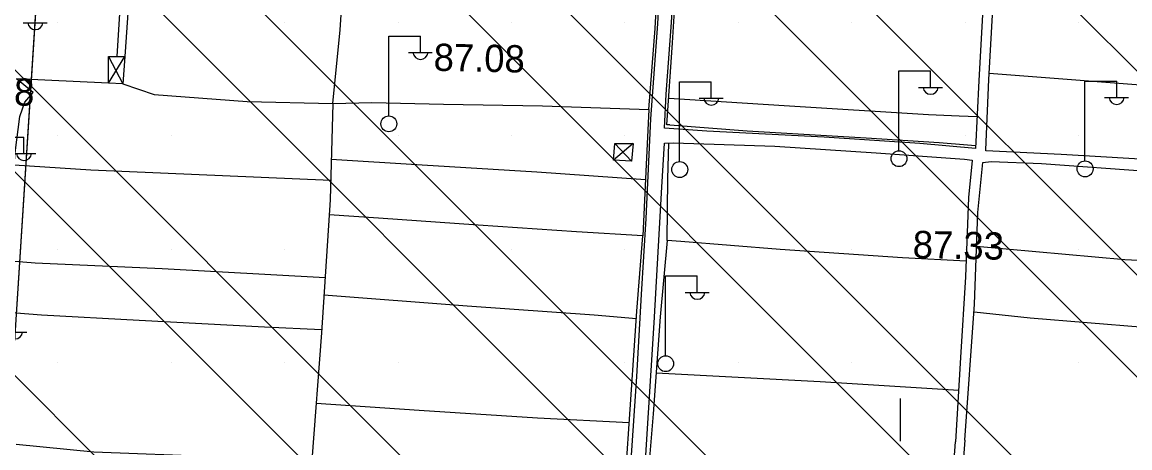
# Model space of a CAD drawing. Extents: x 417995 to 421451, y 4454518 to 4458015.
# Drawn here: x 420306.6 to 420550.6, y 4456001.6 to 4456095.4 of the extents above; entities that cross this region are included whole.
import ezdxf

# ---------------------------------------------------------------- set-up
doc = ezdxf.new("R2010")
doc.units = 0
for name, color, linetype in [('ADAKENARI', 7, 'Continuous'), ('B_Sundurma', 7, 'Continuous'), ('P_Grid', 7, 'Continuous'), ('PL_KAMU_HİZMET_ALANI', 7, 'Continuous'), ('S_Elektrik_Diregi', 7, 'Continuous'), ('Sev_Sevalti', 7, 'Continuous'), ('Sinir_Ist_Duvari', 7, 'Continuous'), ('Sinir_itirazli_Mulkiyet', 7, 'Continuous'), ('Sinir_Tel_bir_taraf', 7, 'Continuous'), ('SN_TR_SIVILASMA', 7, 'Continuous'), ('TRFAT_KHA', 7, 'Continuous'), ('Y_Kot_Noktasi', 7, 'Continuous'), ('Y_Yol_Kotu', 7, 'Continuous'), ('Yol_Kaldirim_kenari_bordurtasi', 7, 'Continuous'), ('Yol_Sose', 7, 'Continuous'), ('Yol_Toprak_Duz', 7, 'Continuous'), ('Yol_Toprak_Kesik', 7, 'Continuous')]:
    doc.layers.add(name, color=color, linetype=linetype)

msp = doc.modelspace()

# ---------------------------------------------------------------- linework, layer by layer
at = {"layer": 'ADAKENARI'}
msp.add_line((420304.91, 4456025.25), (420310.32, 4456109.34), dxfattribs=at)
at = {"layer": 'B_Sundurma'}
for p, q in [((420325.55, 4456087.82), (420328.77, 4456081.83)), ((420325.55, 4456081.97), (420329.18, 4456087.82)), ((420441.21, 4456068.63), (420436.85, 4456064.98)), ((420440.8, 4456064.76), (420437.15, 4456068.67))]:
    msp.add_line(p, q, dxfattribs=at)
for points in [[(420325.55, 4456087.82), (420329.18, 4456087.82), (420328.77, 4456081.83), (420325.55, 4456081.97)], [(420441.21, 4456068.63), (420440.8, 4456064.76), (420436.85, 4456064.98), (420437.15, 4456068.67)]]:
    msp.add_lwpolyline(points, close=True, dxfattribs=at)
at = {"layer": 'P_Grid'}
msp.add_line((420500, 4456012.5), (420500, 4456003.12), dxfattribs=at)
at = {"layer": 'PL_KAMU_HİZMET_ALANI'}
msp.add_lwpolyline([(420304.91, 4456025.25), (420310.32, 4456109.34), (420314.92, 4456174.34), (420318.49, 4456231.83), (420319.35, 4456247.01), (420325.97, 4456251.46), (420341.05, 4456246.3), (420345.33, 4456245.05), (420349.71, 4456244.19), (420354.14, 4456243.72), (420358.6, 4456243.66), (420363.05, 4456243.99), (420367.45, 4456244.72), (420371.76, 4456245.85), (420375.96, 4456247.36), (420380, 4456249.24), (420383.86, 4456251.47), (420387.5, 4456254.04)], dxfattribs=at)
at = {"layer": 'S_Elektrik_Diregi'}
for p, q in [((420306.79, 4456095.25), (420312.04, 4456095.25)), ((420387.32, 4456074.83), (420387.32, 4456092.33)), ((420387.32, 4456092.33), (420394.32, 4456092.33)), ((420394.32, 4456088.83), (420394.32, 4456092.33)), ((420391.66, 4456088.69), (420396.91, 4456088.69)), ((420499.72, 4456067.15), (420499.72, 4456084.65)), ((420499.72, 4456084.65), (420506.72, 4456084.65)), ((420506.72, 4456081.15), (420506.72, 4456084.65)), ((420451.4, 4456064.76), (420451.4, 4456082.26)), ((420451.4, 4456082.26), (420458.4, 4456082.26)), ((420458.4, 4456078.76), (420458.4, 4456082.26)), ((420540.72, 4456064.91), (420540.72, 4456082.41)), ((420540.72, 4456082.41), (420547.72, 4456082.41)), ((420547.72, 4456078.91), (420547.72, 4456082.41)), ((420504.06, 4456081.01), (420509.31, 4456081.01)), ((420455.74, 4456078.62), (420460.99, 4456078.62)), ((420545.06, 4456078.77), (420550.31, 4456078.77)), ((420299.96, 4456070.08), (420306.96, 4456070.08)), ((420306.96, 4456066.58), (420306.96, 4456070.08)), ((420304.3, 4456066.44), (420309.55, 4456066.44)), ((420448.31, 4456022), (420448.31, 4456039.5)), ((420448.31, 4456039.5), (420455.31, 4456039.5)), ((420455.31, 4456036), (420455.31, 4456039.5)), ((420452.65, 4456035.86), (420457.9, 4456035.86)), ((420302.33, 4456027.14), (420307.58, 4456027.14))]:
    msp.add_line(p, q, dxfattribs=at)
for centre in [(420387.35, 4456073), (420499.75, 4456065.31), (420451.44, 4456062.92), (420540.75, 4456063.07), (420448.34, 4456020.17)]:
    msp.add_circle(centre, 1.75, dxfattribs=at)
for centre in [(420309.45, 4456095.4), (420394.32, 4456088.85), (420506.72, 4456081.16), (420458.4, 4456078.77), (420547.72, 4456078.92), (420306.96, 4456066.59), (420455.31, 4456036.01), (420304.99, 4456027.29)]:
    msp.add_arc(centre, 1.66, 184.8384, 355.1464, dxfattribs=at)
at = {"layer": 'Sev_Sevalti'}
msp.add_lwpolyline([(420301.61, 4456015.34), (420303.06, 4456042.61), (420305.05, 4456066.58), (420306.03, 4456074.59), (420307.16, 4456077.75), (420308.99, 4456079.86), (420305.33, 4456082.89)], dxfattribs=at)
at = {"layer": 'Sinir_Ist_Duvari'}
for points in [[(420331.32, 4456118.71), (420329.18, 4456087.82)], [(420325.55, 4456081.97), (420305.33, 4456082.89)], [(420449.23, 4456072.74), (420466.33, 4456071.46), (420492.48, 4456069.9), (420508.57, 4456068.91), (420514.87, 4456068.4)]]:
    msp.add_lwpolyline(points, dxfattribs=at)
at = {"layer": 'Sinir_itirazli_Mulkiyet'}
for points in [[(420328.77, 4456081.83), (420335.61, 4456079.43), (420356.13, 4456077.89), (420375.01, 4456077.45), (420376.63, 4456093.72), (420377.94, 4456113.5), (420379.92, 4456137.08), (420381.02, 4456155.36), (420382.43, 4456176.57), (420383.81, 4456197.09), (420384.53, 4456213.08), (420384.8, 4456217.38)], [(420444.63, 4456076.16), (420446.02, 4456094.02), (420447.12, 4456114.03), (420448.2, 4456133.36), (420449.66, 4456154.96), (420450.89, 4456178.35), (420452.1, 4456197.66), (420452.66, 4456207.74), (420452.73, 4456212.21)], [(420449.23, 4456072.74), (420448.62, 4456072.8), (420449.84, 4456090.83), (420451.18, 4456112.08), (420452.63, 4456134.31), (420454.14, 4456157.82), (420455.52, 4456183.29), (420457.05, 4456201.63), (420458.24, 4456205.79), (420459.85, 4456208.05), (420463.45, 4456209.8), (420468.62, 4456210.63), (420483.72, 4456210.01), (420509.69, 4456207.96), (420523.09, 4456206.97)], [(420519.6, 4456084.17), (420560.63, 4456081.03), (420586.4, 4456081.03), (420585.48, 4456071.44), (420582.81, 4456066.91), (420581.83, 4456068.28)], [(420375.01, 4456077.45), (420374.41, 4456056.27), (420372.48, 4456026.98), (420370.4, 4455998.89), (420349.28, 4455999.68), (420322.36, 4456000.67), (420305.25, 4456002.36)], [(420375.01, 4456077.45), (420383.58, 4456077.67), (420399.42, 4456077.33), (420421.21, 4456076.99), (420444.63, 4456076.16), (420444.02, 4456064.04), (420443.31, 4456048.3), (420428.67, 4456049.19), (420407, 4456050.66), (420385.04, 4456052.25), (420374.19, 4456052.93)], [(420449.02, 4456078.68), (420474.48, 4456077.05), (420506.24, 4456075.08), (420513.03, 4456074.77), (420516.96, 4456074.62)], [(420514.52, 4456042.78), (420500.5, 4456043.51), (420473.53, 4456045.33), (420451.68, 4456047.07), (420448.7, 4456047.27), (420448.85, 4456060.89), (420449.02, 4456068.77)], [(420514.87, 4456068.4), (420516.64, 4456068.25)], [(420374.66, 4456065.2), (420394.72, 4456063.96), (420419.97, 4456062.43), (420443.87, 4456060.74)], [(420304.83, 4456063.96), (420321.67, 4456062.88), (420374.53, 4456060.56)], [(420438.59, 4455982.13), (420440.15, 4456004.7), (420442, 4456031.73), (420443.31, 4456048.3)], [(420448.7, 4456047.27), (420447.15, 4456030.46), (420445.56, 4456009.14), (420443.27, 4455980.97)], [(420581.36, 4456041.39), (420549.54, 4456043.07), (420516.86, 4456045.95)], [(420373.28, 4456039.07), (420337.42, 4456041.05), (420309.4, 4456042.32), (420303.07, 4456042.8)], [(420441.89, 4456030.08), (420432.58, 4456030.82), (420404.57, 4456032.82), (420373.03, 4456035.28)], [(420302.47, 4456031.61), (420310.78, 4456030.93), (420332.35, 4456029.75), (420359.94, 4456028.28), (420372.52, 4456027.68)], [(420516.29, 4456031.59), (420528.64, 4456030.29), (420553.76, 4456028.21), (420580.57, 4456026.02)], [(420446.23, 4456018.13), (420482.36, 4456016.23), (420512.9, 4456014.34)], [(420371.33, 4456011.44), (420394.05, 4456009.91), (420420.13, 4456008.28), (420440.32, 4456007.2)]]:
    msp.add_lwpolyline(points, dxfattribs=at)
at = {"layer": 'Sinir_Tel_bir_taraf'}
msp.add_lwpolyline([(420301.61, 4456015.34), (420303.06, 4456042.61), (420305.05, 4456066.58), (420306.03, 4456074.59), (420307.16, 4456077.75), (420308.99, 4456079.86)], dxfattribs=at)
at = {"layer": 'SN_TR_SIVILASMA'}
for p, q in [((421270.24, 4455366.53), (420198.6, 4456438.16)), ((421269.77, 4455322.09), (420183.63, 4456408.23)), ((421269.54, 4455299.87), (420176.15, 4456393.26)), ((421269.08, 4455255.43), (420161.18, 4456363.33)), ((421268.85, 4455233.21), (420151.38, 4456350.68)), ((421268.38, 4455188.77), (420123.47, 4456333.68)), ((421268.15, 4455166.56), (420116.87, 4456317.84)), ((421267.69, 4455122.12), (420103.66, 4456286.14)), ((421267.46, 4455099.9), (420097.06, 4456270.29)), ((421266.99, 4455055.46), (420083.86, 4456238.6))]:
    msp.add_line(p, q, dxfattribs=at)
at = {"layer": 'TRFAT_KHA'}
for p, q in [((420314.37, 4456095.38), (420314.37, 4456095.38)), ((420339.37, 4456095.38), (420339.37, 4456095.38)), ((420364.37, 4456095.38), (420364.37, 4456095.38)), ((420389.37, 4456095.38), (420389.37, 4456095.38)), ((420414.37, 4456095.38), (420414.37, 4456095.38)), ((420439.37, 4456095.38), (420439.37, 4456095.38)), ((420464.37, 4456095.38), (420464.37, 4456095.38)), ((420489.37, 4456095.38), (420489.37, 4456095.38)), ((420514.37, 4456095.38), (420514.37, 4456095.38)), ((420539.37, 4456095.38), (420539.37, 4456095.38)), ((420314.37, 4456070.38), (420314.37, 4456070.38)), ((420339.37, 4456070.38), (420339.37, 4456070.38)), ((420364.37, 4456070.38), (420364.37, 4456070.38)), ((420389.37, 4456070.38), (420389.37, 4456070.38)), ((420414.37, 4456070.38), (420414.37, 4456070.38)), ((420439.37, 4456070.38), (420439.37, 4456070.38)), ((420464.37, 4456070.38), (420464.37, 4456070.38)), ((420489.37, 4456070.38), (420489.37, 4456070.38)), ((420514.37, 4456070.38), (420514.37, 4456070.38)), ((420539.37, 4456070.38), (420539.37, 4456070.38)), ((420314.37, 4456045.38), (420314.37, 4456045.38)), ((420339.37, 4456045.38), (420339.37, 4456045.38)), ((420364.37, 4456045.38), (420364.37, 4456045.38)), ((420389.37, 4456045.38), (420389.37, 4456045.38)), ((420414.37, 4456045.38), (420414.37, 4456045.38)), ((420439.37, 4456045.38), (420439.37, 4456045.38)), ((420464.37, 4456045.38), (420464.37, 4456045.38)), ((420489.37, 4456045.38), (420489.37, 4456045.38)), ((420514.37, 4456045.38), (420514.37, 4456045.38)), ((420539.37, 4456045.38), (420539.37, 4456045.38)), ((420314.37, 4456020.38), (420314.37, 4456020.38)), ((420339.37, 4456020.38), (420339.37, 4456020.38)), ((420364.37, 4456020.38), (420364.37, 4456020.38)), ((420389.37, 4456020.38), (420389.37, 4456020.38)), ((420414.37, 4456020.38), (420414.37, 4456020.38)), ((420439.37, 4456020.38), (420439.37, 4456020.38)), ((420464.37, 4456020.38), (420464.37, 4456020.38)), ((420489.37, 4456020.38), (420489.37, 4456020.38)), ((420514.37, 4456020.38), (420514.37, 4456020.38)), ((420539.37, 4456020.38), (420539.37, 4456020.38))]:
    msp.add_line(p, q, dxfattribs=at)
at = {"layer": 'Yol_Kaldirim_kenari_bordurtasi'}
msp.add_lwpolyline([(420329.3, 4456115.12), (420328.66, 4456107.8), (420328.12, 4456099.64), (420327.45, 4456087.82)], dxfattribs=at)
at = {"layer": 'Yol_Sose'}
for points in [[(420448.08, 4456072.07), (420448.42, 4456079.53), (420449.61, 4456095.33), (420450.59, 4456111.99), (420451.42, 4456124.52), (420452.99, 4456148.8), (420454.22, 4456170.77), (420455.54, 4456192.11), (420456.17, 4456200.37), (420457.55, 4456205.91), (420459.61, 4456208.54), (420463.6, 4456210.54), (420468.65, 4456211.36), (420480.29, 4456210.95), (420497.9, 4456209.16)], [(420452.26, 4456192.84), (420451.22, 4456174.15), (420450.19, 4456156.49), (420448.95, 4456136.97), (420447.74, 4456116.28), (420446.57, 4456095.03), (420445.01, 4456074.09), (420443.95, 4456052.16), (420442.93, 4456035.37), (420441.92, 4456017.35), (420440.66, 4455998.94), (420439.51, 4455981.71)], [(420442.63, 4455980.9), (420443.87, 4455998.86), (420445.81, 4456029.17), (420447.51, 4456059.07), (420448.09, 4456068.72)]]:
    msp.add_lwpolyline(points, dxfattribs=at)
at = {"layer": 'Yol_Toprak_Duz'}
for points in [[(420518.87, 4456067.3), (420519.52, 4456082.77), (420520.8, 4456104.79), (420521.55, 4456126.57), (420522.53, 4456148.05), (420523.52, 4456161.92)], [(420448.09, 4456068.72), (420450.03, 4456068.83), (420472.42, 4456068.04), (420494.74, 4456066.63), (420514.16, 4456065.2), (420515.85, 4456065), (420515.85, 4456064.92)], [(420514.29, 4456003.33), (420516.41, 4456033.26), (420517.13, 4456053.45), (420518.2, 4456064.5), (420520.06, 4456064.69), (420531.11, 4456064.25), (420555.43, 4456062.47), (420573, 4456061.85), (420579.42, 4456063.63)], [(420514.29, 4456003.33), (420513.01, 4455987.35), (420511.73, 4455968.53), (420510.64, 4455947.07), (420511.07, 4455929.07), (420510.63, 4455923.23), (420509.55, 4455917.93), (420509.77, 4455905.13), (420510.42, 4455889.73), (420510.46, 4455880.4), (420510.15, 4455870.98), (420509.11, 4455867.71)]]:
    msp.add_lwpolyline(points, dxfattribs=at)
at = {"layer": 'Yol_Toprak_Kesik'}
for points in [[(420523.1, 4456207.27), (420522.48, 4456188.45), (420521.41, 4456168.71), (420520.15, 4456149.34), (420519.53, 4456132.11), (420518.9, 4456114.49), (420518.12, 4456097.03), (420517.36, 4456082.54), (420516.61, 4456067.57), (420504.37, 4456068.67), (420483.24, 4456070.09), (420457.4, 4456071.41), (420448.08, 4456072.07)], [(420581.83, 4456068.28), (420578.56, 4456065.75), (420572.92, 4456064.68), (420559.15, 4456064.88), (420535.45, 4456066.21), (420518.85, 4456067.04), (420518.87, 4456067.3)], [(420515.85, 4456064.92), (420515.08, 4456056.79)], [(420515.08, 4456056.79), (420514.38, 4456039.29), (420513.33, 4456021.54), (420512.22, 4456002.94)], [(420505.42, 4455868.81), (420506.33, 4455871.15), (420508.06, 4455883.92), (420507.43, 4455905.34), (420507.62, 4455919.48), (420508.77, 4455927.15), (420508.67, 4455939.38), (420508.8, 4455954.89), (420510.05, 4455974.45), (420512.22, 4456002.94)]]:
    msp.add_lwpolyline(points, dxfattribs=at)

# ---------------------------------------------------------------- texts
at = {"layer": 'Y_Kot_Noktasi'}
for s, p in [('87.08', (420397.17, 4456084.68)), ('89.38', (420289.11, 4456077.35))]:
    msp.add_text(s, height=6, rotation=358.8289, dxfattribs=at).set_placement(p)
at = {"layer": 'Y_Yol_Kotu'}
msp.add_text('87.33', height=6, rotation=358.8289, dxfattribs=at).set_placement((420502.73, 4456043.46))

doc.saveas('drawing.dxf')
